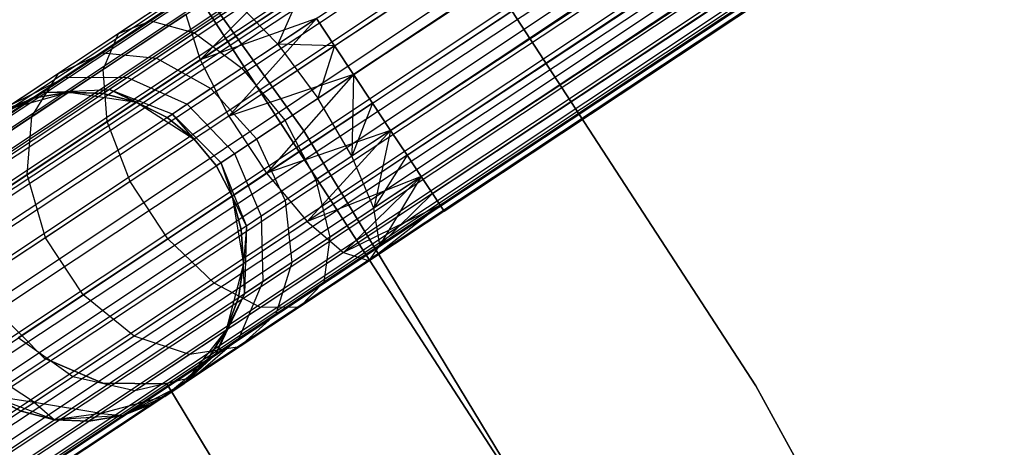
# Model space of a CAD drawing. Extents: x -189 to 189, y -189 to 189.
# Tile 501 of 591: x 50.03 to 56.01, y 32.24 to 34.83. Entities that reach past the tile are written whole.
import ezdxf

# ---------------------------------------------------------------- set-up
doc = ezdxf.new("R2010")
doc.units = 0
doc.header["$LTSCALE"] = 25.4
doc.layers.get('0').update_dxf_attribs({"linetype": 'CONTINUOUS'})

# ---------------------------------------------------------------- blocks, each defined once
blk = doc.blocks.new('CAMELEON-KENAI-C-12244_STL')
at = {"color": 0}
for p, q in [((139.9049, 93.8996, -9.3955), (35.5032, 24.7205, -9.3955)), ((139.9049, 93.8996, -9.3955), (35.5032, 24.7205, -9.6045)), ((139.9049, 93.8996, -9.3955), (35.5032, 24.7205, -9.3955)), ((139.9049, 93.8996, -9.3955), (35.5032, 24.7205, -9.6045)), ((139.9049, 93.8996, -9.3955), (35.5272, 24.6843, -9.809)), ((139.9049, 93.8996, -9.3955), (35.5272, 24.6843, -9.809)), ((139.9289, 93.8634, -9.809), (35.5272, 24.6843, -9.809)), ((139.9289, 93.8634, -9.809), (35.5272, 24.6843, -9.809)), ((139.9289, 93.8634, -9.809), (35.5742, 24.6134, -10)), ((139.9289, 93.8634, -9.809), (35.5742, 24.6134, -10)), ((139.9289, 93.8634, -9.809), (35.6421, 24.5109, -10.1691)), ((139.9289, 93.8634, -9.809), (35.6421, 24.5109, -10.1691)), ((139.9759, 93.7925, -9), (35.5032, 24.7205, -9.3955)), ((139.9759, 93.7925, -9), (35.5032, 24.7205, -9.3955)), ((139.9759, 93.7925, -9), (35.5272, 24.6843, -9.191)), ((139.9759, 93.7925, -9), (35.5272, 24.6843, -9.191)), ((35.5742, 24.6134, -9), (139.9759, 93.7925, -9)), ((35.5742, 24.6134, -9), (139.9759, 93.7925, -9)), ((35.6421, 24.5109, -8.8309), (139.9759, 93.7925, -9)), ((35.6421, 24.5109, -8.8309), (139.9759, 93.7925, -9)), ((140.0438, 93.69, -10.1691), (35.6421, 24.5109, -10.1691)), ((140.0438, 93.69, -10.1691), (35.6421, 24.5109, -10.1691)), ((140.0438, 93.69, -10.1691), (35.7279, 24.3814, -10.309)), ((140.0438, 93.69, -10.1691), (35.7279, 24.3814, -10.309)), ((35.6421, 24.5109, -8.8309), (140.1296, 93.5605, -8.691)), ((35.6421, 24.5109, -8.8309), (140.1296, 93.5605, -8.691)), ((35.7279, 24.3814, -8.691), (140.1296, 93.5605, -8.691)), ((35.7279, 24.3814, -8.691), (140.1296, 93.5605, -8.691)), ((140.2296, 93.4096, -10.4135), (35.7279, 24.3814, -10.309)), ((140.2296, 93.4096, -10.4135), (35.7279, 24.3814, -10.309)), ((140.2296, 93.4096, -10.4135), (35.8279, 24.2305, -10.4135)), ((140.2296, 93.4096, -10.4135), (35.8279, 24.2305, -10.4135)), ((35.9377, 24.0648, -10.4781), (140.2296, 93.4096, -10.4135)), ((35.9377, 24.0648, -10.4781), (140.2296, 93.4096, -10.4135)), ((36.0525, 23.8915, -10.5), (140.2296, 93.4096, -10.4135)), ((36.0525, 23.8915, -10.5), (140.2296, 93.4096, -10.4135)), ((35.7279, 24.3814, -8.691), (140.3394, 93.2439, -8.5219)), ((35.7279, 24.3814, -8.691), (140.3394, 93.2439, -8.5219)), ((35.8279, 24.2305, -8.5864), (140.3394, 93.2439, -8.5219)), ((35.8279, 24.2305, -8.5864), (140.3394, 93.2439, -8.5219)), ((140.3394, 93.2439, -8.5219), (35.9377, 24.0648, -8.5219)), ((140.3394, 93.2439, -8.5219), (35.9377, 24.0648, -8.5219)), ((36.0525, 23.8915, -8.5), (140.4543, 93.0706, -8.5)), ((36.0525, 23.8915, -8.5), (140.4543, 93.0706, -8.5)), ((36.0525, 23.8915, -10.5), (140.4543, 93.0706, -10.5)), ((36.0525, 23.8915, -10.5), (140.4543, 93.0706, -10.5)), ((36.1674, 23.7181, -10.4781), (140.4543, 93.0706, -10.5)), ((36.1674, 23.7181, -10.4781), (140.4543, 93.0706, -10.5)), ((36.2772, 23.5524, -10.4135), (140.4543, 93.0706, -10.5)), ((36.2772, 23.5524, -10.4135), (140.4543, 93.0706, -10.5)), ((36.1674, 23.7181, -8.5219), (140.5691, 92.8972, -8.5219)), ((36.1674, 23.7181, -8.5219), (140.5691, 92.8972, -8.5219)), ((140.6789, 92.7315, -10.4135), (36.2772, 23.5524, -10.4135)), ((140.6789, 92.7315, -10.4135), (36.2772, 23.5524, -10.4135)), ((140.6789, 92.7315, -10.4135), (36.3772, 23.4015, -10.309)), ((140.6789, 92.7315, -10.4135), (36.3772, 23.4015, -10.309)), ((140.6789, 92.7315, -10.4135), (36.463, 23.272, -10.1691)), ((140.6789, 92.7315, -10.4135), (36.463, 23.272, -10.1691)), ((36.1674, 23.7181, -8.5219), (140.7789, 92.5806, -8.691)), ((36.1674, 23.7181, -8.5219), (140.7789, 92.5806, -8.691)), ((36.2772, 23.5524, -8.5864), (140.7789, 92.5806, -8.691)), ((36.2772, 23.5524, -8.5864), (140.7789, 92.5806, -8.691)), ((140.7789, 92.5806, -8.691), (36.3772, 23.4015, -8.691)), ((140.7789, 92.5806, -8.691), (36.3772, 23.4015, -8.691)), ((140.8648, 92.4511, -10.1691), (36.463, 23.272, -10.1691)), ((140.8648, 92.4511, -10.1691), (36.463, 23.272, -10.1691)), ((140.8648, 92.4511, -10.1691), (36.5309, 23.1695, -10)), ((140.8648, 92.4511, -10.1691), (36.5309, 23.1695, -10)), ((140.8648, 92.4511, -10.1691), (36.5779, 23.0987, -9.809)), ((140.8648, 92.4511, -10.1691), (36.5779, 23.0987, -9.809)), ((36.3772, 23.4015, -8.691), (140.9326, 92.3486, -9)), ((36.3772, 23.4015, -8.691), (140.9326, 92.3486, -9)), ((36.463, 23.272, -8.8309), (140.9326, 92.3486, -9)), ((36.463, 23.272, -8.8309), (140.9326, 92.3486, -9)), ((140.9326, 92.3486, -9), (36.5309, 23.1695, -9)), ((140.9326, 92.3486, -9), (36.5309, 23.1695, -9)), ((140.9326, 92.3486, -9), (36.5779, 23.0987, -9.191)), ((140.9326, 92.3486, -9), (36.5779, 23.0987, -9.191)), ((140.9796, 92.2777, -9.809), (36.5779, 23.0987, -9.809)), ((140.9796, 92.2777, -9.809), (36.5779, 23.0987, -9.809)), ((140.9796, 92.2777, -9.809), (36.6019, 23.0624, -9.6045)), ((140.9796, 92.2777, -9.809), (36.6019, 23.0624, -9.3955)), ((140.9796, 92.2777, -9.809), (36.6019, 23.0624, -9.6045)), ((140.9796, 92.2777, -9.809), (36.6019, 23.0624, -9.3955)), ((141.0036, 92.2415, -9.3955), (36.5779, 23.0987, -9.191)), ((141.0036, 92.2415, -9.3955), (36.5779, 23.0987, -9.191)), ((141.0036, 92.2415, -9.3955), (36.6019, 23.0624, -9.3955)), ((141.0036, 92.2415, -9.3955), (36.6019, 23.0624, -9.3955)), ((51.9429, 34.6702, -160.4781), (133.9274, 88.9951, -160.4781)), ((51.9429, 34.6702, -160.4781), (133.9274, 88.9951, -160.4781)), ((51.9429, 34.6702, -158.5219), (134.0423, 88.8218, -158.5)), ((51.9429, 34.6702, -158.5219), (134.0423, 88.8218, -158.5)), ((134.0423, 88.8218, -158.5), (52.0577, 34.4969, -158.5)), ((52.0577, 34.4969, -160.5), (134.0423, 88.8218, -160.5)), ((52.0577, 34.4969, -160.5), (134.0423, 88.8218, -160.5)), ((134.0423, 88.8218, -158.5), (52.0577, 34.4969, -158.5)), ((52.1725, 34.3235, -160.4781), (134.1571, 88.6485, -160.4781)), ((52.1725, 34.3235, -160.4781), (134.1571, 88.6485, -160.4781)), ((52.2824, 34.1578, -160.4135), (134.1571, 88.6485, -160.4781)), ((52.2824, 34.1578, -160.4135), (134.1571, 88.6485, -160.4781)), ((52.0577, 34.4969, -158.5), (134.2669, 88.4827, -158.5865)), ((52.0577, 34.4969, -158.5), (134.2669, 88.4827, -158.5865)), ((52.1725, 34.3235, -158.5219), (134.2669, 88.4827, -158.5865)), ((52.1725, 34.3235, -158.5219), (134.2669, 88.4827, -158.5865)), ((52.2824, 34.1578, -158.5865), (134.2669, 88.4827, -158.5865)), ((52.2824, 34.1578, -158.5865), (134.2669, 88.4827, -158.5865)), ((52.2824, 34.1578, -160.4135), (134.3669, 88.3318, -160.309)), ((52.2824, 34.1578, -160.4135), (134.3669, 88.3318, -160.309)), ((52.3824, 34.0069, -160.309), (134.3669, 88.3318, -160.309)), ((52.3824, 34.0069, -160.309), (134.3669, 88.3318, -160.309)), ((52.4682, 33.8774, -160.1691), (134.3669, 88.3318, -160.309)), ((52.4682, 33.8774, -160.1691), (134.3669, 88.3318, -160.309)), ((52.2824, 34.1578, -158.5865), (134.4527, 88.2023, -158.8309)), ((52.2824, 34.1578, -158.5865), (134.4527, 88.2023, -158.8309)), ((52.3824, 34.0069, -158.691), (134.4527, 88.2023, -158.8309)), ((52.3824, 34.0069, -158.691), (134.4527, 88.2023, -158.8309)), ((52.4682, 33.8774, -158.8309), (134.4527, 88.2023, -158.8309)), ((52.4682, 33.8774, -158.8309), (134.4527, 88.2023, -158.8309)), ((52.4682, 33.8774, -160.1691), (134.5206, 88.0999, -160)), ((52.4682, 33.8774, -160.1691), (134.5206, 88.0999, -160)), ((52.5361, 33.7749, -160), (134.5206, 88.0999, -160)), ((52.5361, 33.7749, -160), (134.5206, 88.0999, -160)), ((52.583, 33.7041, -159.809), (134.5206, 88.0999, -160)), ((52.583, 33.7041, -159.809), (134.5206, 88.0999, -160)), ((52.4682, 33.8774, -158.8309), (134.5676, 88.029, -159.191)), ((52.4682, 33.8774, -158.8309), (134.5676, 88.029, -159.191)), ((52.5361, 33.7749, -159), (134.5676, 88.029, -159.191)), ((52.5361, 33.7749, -159), (134.5676, 88.029, -159.191)), ((52.583, 33.7041, -159.191), (134.5676, 88.029, -159.191)), ((52.583, 33.7041, -159.191), (134.5676, 88.029, -159.191)), ((52.583, 33.7041, -159.191), (134.5916, 87.9928, -159.6045)), ((52.583, 33.7041, -159.191), (134.5916, 87.9928, -159.6045)), ((52.583, 33.7041, -159.809), (134.5916, 87.9928, -159.6045)), ((52.583, 33.7041, -159.809), (134.5916, 87.9928, -159.6045)), ((52.607, 33.6678, -159.3955), (134.5916, 87.9928, -159.6045)), ((52.607, 33.6678, -159.3955), (134.5916, 87.9928, -159.6045)), ((52.607, 33.6678, -159.6045), (134.5916, 87.9928, -159.6045)), ((52.607, 33.6678, -159.6045), (134.5916, 87.9928, -159.6045)), ((49.0236, 37.9702, -160.5), (51.7553, 34.155, -160.5)), ((51.7553, 34.155, -170), (49.0236, 37.9702, -170)), ((51.7553, 34.155, -170), (49.0236, 37.9702, -170)), ((49.0236, 37.9702, -160.5), (51.7553, 34.155, -160.5)), ((54.5, 32.6081, -160.5), (51.9103, 36.5885, -160.5)), ((51.9103, 36.5885, -170), (54.5, 32.6081, -170)), ((54.5, 32.6081, -160.5), (51.9103, 36.5885, -160.5)), ((51.9103, 36.5885, -170), (54.5, 32.6081, -170)), ((50.6883, 35.6319, -167), (53.2098, 31.7455, -167)), ((53.2098, 31.7455, -168), (50.6883, 35.6319, -168)), ((50.6883, 35.6319, -167), (53.2098, 31.7455, -167)), ((53.2098, 31.7455, -168), (50.6883, 35.6319, -168)), ((51.6472, 35.1164, -158.8309), (51.127, 34.5853, -158.7867)), ((51.6472, 35.1164, -158.8309), (51.127, 34.5853, -158.7867)), ((51.0543, 35.025, -159.4672), (50.6312, 34.7447, -159.6774)), ((51.0543, 35.025, -159.4672), (50.6312, 34.7447, -159.6774)), ((51.1675, 35.0479, -159.8666), (50.8276, 34.8226, -160.0356)), ((51.1675, 35.0479, -159.8666), (50.8276, 34.8226, -160.0356)), ((51.733, 34.9868, -158.691), (51.127, 34.5853, -158.7867)), ((51.733, 34.9868, -158.691), (51.127, 34.5853, -158.7867)), ((51.733, 34.9868, -160.309), (51.5986, 34.6806, -160.4506)), ((51.733, 34.9868, -160.309), (51.5986, 34.6806, -160.4506)), ((51.3601, 34.9261, -160.2145), (51.0925, 34.7488, -160.3474)), ((51.3601, 34.9261, -160.2145), (51.0925, 34.7488, -160.3474)), ((51.3601, 34.9261, -160.2145), (51.5986, 34.6806, -160.4506)), ((51.3601, 34.9261, -160.2145), (51.5986, 34.6806, -160.4506)), ((51.04, 34.8614, -159.0852), (50.5373, 34.5283, -159.3349)), ((51.04, 34.8614, -159.0852), (50.5373, 34.5283, -159.3349)), ((51.04, 34.8614, -159.0852), (51.127, 34.5853, -158.7867)), ((51.04, 34.8614, -159.0852), (51.127, 34.5853, -158.7867)), ((50.8276, 34.8226, -160.0356), (50.5356, 34.6292, -160.3043)), ((50.8276, 34.8226, -160.0356), (50.5356, 34.6292, -160.3043)), ((50.6312, 34.7447, -159.6774), (50.8276, 34.8226, -160.0356)), ((50.6312, 34.7447, -159.6774), (50.8276, 34.8226, -160.0356)), ((50.8276, 34.8226, -160.0356), (51.0925, 34.7488, -160.3474)), ((50.8276, 34.8226, -160.0356), (51.0925, 34.7488, -160.3474)), ((51.833, 34.8359, -158.5865), (51.127, 34.5853, -158.7867)), ((51.833, 34.8359, -158.5865), (51.127, 34.5853, -158.7867)), ((51.833, 34.8359, -158.5865), (51.3003, 34.2444, -158.6233)), ((51.833, 34.8359, -158.5865), (51.3003, 34.2444, -158.6233)), ((51.833, 34.8359, -160.4135), (51.5986, 34.6806, -160.4506)), ((51.833, 34.8359, -160.4135), (51.5986, 34.6806, -160.4506)), ((51.9429, 34.6702, -160.4781), (51.833, 34.8359, -160.4135)), ((51.833, 34.8359, -158.5865), (51.9429, 34.6702, -158.5219)), ((51.833, 34.8359, -158.5865), (51.9429, 34.6702, -158.5219)), ((51.9429, 34.6702, -160.4781), (51.833, 34.8359, -160.4135)), ((50.6312, 34.7447, -159.6774), (50.2679, 34.5039, -160.0119)), ((50.6312, 34.7447, -159.6774), (50.2679, 34.5039, -160.0119)), ((50.5373, 34.5283, -159.3349), (50.6312, 34.7447, -159.6774)), ((50.5373, 34.5283, -159.3349), (50.6312, 34.7447, -159.6774)), ((51.0925, 34.7488, -160.3474), (50.8627, 34.5965, -160.5589)), ((51.0925, 34.7488, -160.3474), (50.8627, 34.5965, -160.5589)), ((51.0925, 34.7488, -160.3474), (51.3802, 34.5359, -160.5591)), ((51.0925, 34.7488, -160.3474), (51.3802, 34.5359, -160.5591)), ((51.9429, 34.6702, -158.5219), (51.3003, 34.2444, -158.6233)), ((51.9429, 34.6702, -158.5219), (51.3003, 34.2444, -158.6233)), ((51.5986, 34.6806, -160.4506), (51.3802, 34.5359, -160.5591)), ((51.5986, 34.6806, -160.4506), (51.3802, 34.5359, -160.5591)), ((51.9429, 34.6702, -160.4781), (51.5986, 34.6806, -160.4506)), ((51.5986, 34.6806, -160.4506), (51.842, 34.3539, -160.5341)), ((51.5986, 34.6806, -160.4506), (51.842, 34.3539, -160.5341)), ((51.9429, 34.6702, -160.4781), (51.5986, 34.6806, -160.4506)), ((51.9429, 34.6702, -160.4781), (51.842, 34.3539, -160.5341)), ((51.9429, 34.6702, -160.4781), (51.842, 34.3539, -160.5341)), ((52.0577, 34.4969, -160.5), (51.9429, 34.6702, -160.4781)), ((51.9429, 34.6702, -158.5219), (52.0577, 34.4969, -158.5)), ((51.9429, 34.6702, -158.5219), (52.0577, 34.4969, -158.5)), ((52.0577, 34.4969, -160.5), (51.9429, 34.6702, -160.4781)), ((50.2679, 34.5039, -160.0119), (50.5356, 34.6292, -160.3043)), ((50.2679, 34.5039, -160.0119), (50.5356, 34.6292, -160.3043)), ((50.5356, 34.6292, -160.3043), (50.3116, 34.4808, -160.6545)), ((50.5356, 34.6292, -160.3043), (50.3116, 34.4808, -160.6545)), ((50.5356, 34.6292, -160.3043), (50.8627, 34.5965, -160.5589)), ((50.5356, 34.6292, -160.3043), (50.8627, 34.5965, -160.5589)), ((51.127, 34.5853, -158.7867), (50.5622, 34.211, -159.0673)), ((51.127, 34.5853, -158.7867), (50.5622, 34.211, -159.0673)), ((50.8627, 34.5965, -160.5589), (50.6864, 34.4797, -160.8346)), ((50.8627, 34.5965, -160.5589), (50.6864, 34.4797, -160.8346)), ((50.8627, 34.5965, -160.5589), (51.1926, 34.4116, -160.7318)), ((50.8627, 34.5965, -160.5589), (51.1926, 34.4116, -160.7318)), ((51.127, 34.5853, -158.7867), (51.3003, 34.2444, -158.6233)), ((51.127, 34.5853, -158.7867), (51.3003, 34.2444, -158.6233)), ((50.2679, 34.5039, -160.0119), (49.9891, 34.3192, -160.4477)), ((50.2679, 34.5039, -160.0119), (49.9891, 34.3192, -160.4477)), ((49.9891, 34.3192, -160.4477), (50.3116, 34.4808, -160.6545)), ((49.9891, 34.3192, -160.4477), (50.3116, 34.4808, -160.6545)), ((50.5373, 34.5283, -159.3349), (50.1057, 34.2423, -159.7322)), ((50.5373, 34.5283, -159.3349), (50.1057, 34.2423, -159.7322)), ((50.1057, 34.2423, -159.7322), (50.2679, 34.5039, -160.0119)), ((50.1057, 34.2423, -159.7322), (50.2679, 34.5039, -160.0119)), ((50.3116, 34.4808, -160.6545), (50.1708, 34.3875, -161.0623)), ((50.3116, 34.4808, -160.6545), (50.1708, 34.3875, -161.0623)), ((50.3116, 34.4808, -160.6545), (50.6864, 34.4797, -160.8346)), ((50.3116, 34.4808, -160.6545), (50.6864, 34.4797, -160.8346)), ((50.5622, 34.211, -159.0673), (50.5373, 34.5283, -159.3349)), ((50.5622, 34.211, -159.0673), (50.5373, 34.5283, -159.3349)), ((50.6864, 34.4797, -160.8346), (50.5756, 34.4063, -161.1555)), ((50.6864, 34.4797, -160.8346), (50.5756, 34.4063, -161.1555)), ((50.6864, 34.4797, -160.8346), (51.0487, 34.3162, -160.9568)), ((50.6864, 34.4797, -160.8346), (51.0487, 34.3162, -160.9568)), ((51.3802, 34.5359, -160.5591), (51.1926, 34.4116, -160.7318)), ((51.3802, 34.5359, -160.5591), (51.1926, 34.4116, -160.7318)), ((52.0577, 34.4969, -158.5), (51.3003, 34.2444, -158.6233)), ((52.0577, 34.4969, -158.5), (51.3003, 34.2444, -158.6233)), ((51.3802, 34.5359, -160.5591), (51.6409, 34.2207, -160.634)), ((51.3802, 34.5359, -160.5591), (51.6409, 34.2207, -160.634)), ((52.0577, 34.4969, -158.5), (51.53, 33.8978, -158.6233)), ((52.0577, 34.4969, -158.5), (51.53, 33.8978, -158.6233)), ((51.842, 34.3539, -160.5341), (52.0577, 34.4969, -160.5)), ((51.842, 34.3539, -160.5341), (52.0577, 34.4969, -160.5)), ((52.0577, 34.4969, -160.5), (52.048, 34.0025, -160.4506)), ((52.0577, 34.4969, -160.5), (52.048, 34.0025, -160.4506)), ((52.0577, 34.4969, -158.5), (52.1725, 34.3235, -158.5219)), ((52.1725, 34.3235, -160.4781), (52.0577, 34.4969, -160.5)), ((52.1725, 34.3235, -160.4781), (52.0577, 34.4969, -160.5)), ((52.0577, 34.4969, -158.5), (52.1725, 34.3235, -158.5219)), ((49.8138, 34.203, -160.9553), (50.1708, 34.3875, -161.0623)), ((49.8138, 34.203, -160.9553), (50.1708, 34.3875, -161.0623)), ((49.9283, 34.2789, -167), (50.3289, 34.3902, -167)), ((49.9283, 34.2789, -167), (50.3289, 34.3902, -167)), ((50.3289, 34.3902, -161.5), (50.1228, 34.3556, -161.5)), ((50.1228, 34.3556, -161.5), (50.3289, 34.3902, -167)), ((50.1228, 34.3556, -161.5), (50.3289, 34.3902, -167)), ((50.3289, 34.3902, -161.5), (50.1228, 34.3556, -161.5)), ((50.1228, 34.3556, -161.5), (50.1708, 34.3875, -161.0623)), ((50.1228, 34.3556, -161.5), (50.1708, 34.3875, -161.0623)), ((50.1708, 34.3875, -161.0623), (50.5756, 34.4063, -161.1555)), ((50.1708, 34.3875, -161.0623), (50.5756, 34.4063, -161.1555)), ((50.3289, 34.3902, -161.5), (50.1708, 34.3875, -161.0623)), ((50.3289, 34.3902, -161.5), (50.1708, 34.3875, -161.0623)), ((50.5378, 34.3812, -161.5), (50.1708, 34.3875, -161.0623)), ((50.5378, 34.3812, -161.5), (50.1708, 34.3875, -161.0623)), ((50.3289, 34.3902, -167), (50.7402, 34.329, -167)), ((50.5378, 34.3812, -161.5), (50.3289, 34.3902, -161.5)), ((50.3289, 34.3902, -167), (50.5378, 34.3812, -161.5)), ((50.3289, 34.3902, -167), (50.7402, 34.329, -167)), ((50.3289, 34.3902, -161.5), (50.3289, 34.3902, -167)), ((50.3289, 34.3902, -161.5), (50.3289, 34.3902, -167)), ((50.5378, 34.3812, -161.5), (50.3289, 34.3902, -161.5)), ((50.3289, 34.3902, -167), (50.5378, 34.3812, -161.5)), ((50.5756, 34.4063, -161.1555), (50.5378, 34.3812, -161.5)), ((50.5756, 34.4063, -161.1555), (50.5378, 34.3812, -161.5)), ((50.7402, 34.329, -161.5), (50.5378, 34.3812, -161.5)), ((50.5378, 34.3812, -161.5), (50.7402, 34.329, -167)), ((50.5378, 34.3812, -161.5), (50.7402, 34.329, -167)), ((50.7402, 34.329, -161.5), (50.5378, 34.3812, -161.5)), ((50.9582, 34.2562, -161.2188), (50.5756, 34.4063, -161.1555)), ((50.9274, 34.2358, -161.5), (50.5756, 34.4063, -161.1555)), ((50.9582, 34.2562, -161.2188), (50.5756, 34.4063, -161.1555)), ((50.9274, 34.2358, -161.5), (50.5756, 34.4063, -161.1555)), ((50.7402, 34.329, -161.5), (50.5756, 34.4063, -161.1555)), ((50.7402, 34.329, -161.5), (50.5756, 34.4063, -161.1555)), ((51.1926, 34.4116, -160.7318), (51.0487, 34.3162, -160.9568)), ((51.1926, 34.4116, -160.7318), (51.0487, 34.3162, -160.9568)), ((51.1926, 34.4116, -160.7318), (51.4683, 34.1063, -160.7929)), ((51.1926, 34.4116, -160.7318), (51.4683, 34.1063, -160.7929)), ((50.1228, 34.3556, -161.5), (49.8138, 34.203, -160.9553)), ((50.1228, 34.3556, -161.5), (49.8138, 34.203, -160.9553)), ((50.1228, 34.3556, -161.5), (49.9283, 34.2789, -161.5)), ((49.9283, 34.2789, -167), (50.1228, 34.3556, -161.5)), ((50.1228, 34.3556, -161.5), (49.9283, 34.2789, -161.5)), ((49.9283, 34.2789, -167), (50.1228, 34.3556, -161.5)), ((50.7402, 34.329, -167), (51.091, 34.1057, -167)), ((50.9274, 34.2358, -161.5), (50.7402, 34.329, -161.5)), ((50.7402, 34.329, -167), (50.9274, 34.2358, -161.5)), ((50.7402, 34.329, -167), (51.091, 34.1057, -167)), ((50.7402, 34.329, -161.5), (50.7402, 34.329, -167)), ((50.7402, 34.329, -161.5), (50.7402, 34.329, -167)), ((50.9274, 34.2358, -161.5), (50.7402, 34.329, -161.5)), ((50.7402, 34.329, -167), (50.9274, 34.2358, -161.5)), ((51.0487, 34.3162, -160.9568), (50.9582, 34.2562, -161.2188)), ((51.0487, 34.3162, -160.9568), (50.9582, 34.2562, -161.2188)), ((51.0487, 34.3162, -160.9568), (51.3358, 34.0185, -161)), ((51.0487, 34.3162, -160.9568), (51.3358, 34.0185, -161)), ((52.1725, 34.3235, -158.5219), (51.53, 33.8978, -158.6233)), ((52.1725, 34.3235, -158.5219), (51.53, 33.8978, -158.6233)), ((51.6409, 34.2207, -160.634), (51.842, 34.3539, -160.5341)), ((51.6409, 34.2207, -160.634), (51.842, 34.3539, -160.5341)), ((52.048, 34.0025, -160.4506), (51.842, 34.3539, -160.5341)), ((52.048, 34.0025, -160.4506), (51.842, 34.3539, -160.5341)), ((52.1725, 34.3235, -160.4781), (52.048, 34.0025, -160.4506)), ((52.1725, 34.3235, -160.4781), (52.048, 34.0025, -160.4506)), ((52.1725, 34.3235, -158.5219), (52.2824, 34.1578, -158.5865)), ((52.2824, 34.1578, -160.4135), (52.1725, 34.3235, -160.4781)), ((52.2824, 34.1578, -160.4135), (52.1725, 34.3235, -160.4781)), ((52.1725, 34.3235, -158.5219), (52.2824, 34.1578, -158.5865)), ((50.1057, 34.2423, -159.7322), (49.7745, 34.0229, -160.25)), ((50.1057, 34.2423, -159.7322), (49.7745, 34.0229, -160.25)), ((50.0773, 33.8897, -159.5137), (50.1057, 34.2423, -159.7322)), ((50.0773, 33.8897, -159.5137), (50.1057, 34.2423, -159.7322)), ((51.3003, 34.2444, -158.6233), (50.7016, 33.8477, -158.9209)), ((51.3003, 34.2444, -158.6233), (50.7016, 33.8477, -158.9209)), ((50.9274, 34.2358, -161.5), (50.9582, 34.2562, -161.2188)), ((50.9274, 34.2358, -161.5), (50.9582, 34.2562, -161.2188)), ((51.091, 34.1057, -161.5), (50.9582, 34.2562, -161.2188)), ((50.9582, 34.2562, -161.2188), (51.2241, 33.9445, -161.5)), ((51.091, 34.1057, -161.5), (50.9582, 34.2562, -161.2188)), ((50.9582, 34.2562, -161.2188), (51.2241, 33.9445, -161.5)), ((50.9582, 34.2562, -161.2188), (51.2525, 33.9633, -161.2412)), ((50.9582, 34.2562, -161.2188), (51.2525, 33.9633, -161.2412)), ((51.3003, 34.2444, -158.6233), (51.53, 33.8978, -158.6233)), ((51.3003, 34.2444, -158.6233), (51.53, 33.8978, -158.6233)), ((50.5622, 34.211, -159.0673), (50.0773, 33.8897, -159.5137)), ((50.5622, 34.211, -159.0673), (50.0773, 33.8897, -159.5137)), ((50.7016, 33.8477, -158.9209), (50.5622, 34.211, -159.0673)), ((50.7016, 33.8477, -158.9209), (50.5622, 34.211, -159.0673)), ((51.091, 34.1057, -161.5), (50.9274, 34.2358, -161.5)), ((50.9274, 34.2358, -161.5), (51.091, 34.1057, -167)), ((50.9274, 34.2358, -161.5), (51.091, 34.1057, -167)), ((51.091, 34.1057, -161.5), (50.9274, 34.2358, -161.5)), ((51.4683, 34.1063, -160.7929), (51.6409, 34.2207, -160.634)), ((51.4683, 34.1063, -160.7929), (51.6409, 34.2207, -160.634)), ((51.6409, 34.2207, -160.634), (51.8295, 33.8577, -160.5591)), ((51.6409, 34.2207, -160.634), (51.8295, 33.8577, -160.5591)), ((52.2824, 34.1578, -158.5865), (51.53, 33.8978, -158.6233)), ((52.2824, 34.1578, -158.5865), (51.53, 33.8978, -158.6233)), ((51.7553, 34.155, -160.5), (54.1907, 30.1442, -160.5)), ((54.1907, 30.1442, -170), (51.7553, 34.155, -170)), ((51.7553, 34.155, -170), (51.7553, 34.155, -160.5)), ((51.7553, 34.155, -170), (51.7553, 34.155, -160.5)), ((54.1907, 30.1442, -170), (51.7553, 34.155, -170)), ((51.7553, 34.155, -160.5), (54.1907, 30.1442, -160.5)), ((52.2824, 34.1578, -158.5865), (51.7763, 33.6053, -158.7867)), ((52.2824, 34.1578, -158.5865), (51.7763, 33.6053, -158.7867)), ((52.2824, 34.1578, -160.4135), (52.048, 34.0025, -160.4506)), ((52.2824, 34.1578, -160.4135), (52.048, 34.0025, -160.4506)), ((52.2824, 34.1578, -160.4135), (52.1811, 33.6871, -160.2145)), ((52.2824, 34.1578, -160.4135), (52.1811, 33.6871, -160.2145)), ((52.2824, 34.1578, -158.5865), (52.3824, 34.0069, -158.691)), ((52.3824, 34.0069, -160.309), (52.2824, 34.1578, -160.4135)), ((52.3824, 34.0069, -160.309), (52.2824, 34.1578, -160.4135)), ((52.2824, 34.1578, -158.5865), (52.3824, 34.0069, -158.691)), ((51.091, 34.1057, -167), (51.2241, 33.9445, -167)), ((51.2241, 33.9445, -161.5), (51.091, 34.1057, -161.5)), ((51.091, 34.1057, -161.5), (51.091, 34.1057, -167)), ((51.091, 34.1057, -161.5), (51.091, 34.1057, -167)), ((51.2241, 33.9445, -161.5), (51.091, 34.1057, -161.5)), ((51.091, 34.1057, -167), (51.2241, 33.9445, -167)), ((51.3358, 34.0185, -161), (51.4683, 34.1063, -160.7929)), ((51.3358, 34.0185, -161), (51.4683, 34.1063, -160.7929)), ((51.4683, 34.1063, -160.7929), (51.642, 33.7335, -160.7318)), ((51.4683, 34.1063, -160.7929), (51.642, 33.7335, -160.7318)), ((51.2525, 33.9633, -161.2412), (51.3358, 34.0185, -161)), ((51.2525, 33.9633, -161.2412), (51.3358, 34.0185, -161)), ((51.3358, 34.0185, -161), (51.498, 33.6381, -160.9568)), ((51.3358, 34.0185, -161), (51.498, 33.6381, -160.9568)), ((52.3824, 34.0069, -158.691), (51.7763, 33.6053, -158.7867)), ((52.3824, 34.0069, -158.691), (51.7763, 33.6053, -158.7867)), ((52.048, 34.0025, -160.4506), (51.8295, 33.8577, -160.5591)), ((52.048, 34.0025, -160.4506), (51.8295, 33.8577, -160.5591)), ((52.1811, 33.6871, -160.2145), (52.048, 34.0025, -160.4506)), ((52.1811, 33.6871, -160.2145), (52.048, 34.0025, -160.4506)), ((52.3824, 34.0069, -160.309), (52.1811, 33.6871, -160.2145)), ((52.3824, 34.0069, -160.309), (52.1811, 33.6871, -160.2145)), ((52.3824, 34.0069, -158.691), (52.4682, 33.8774, -158.8309)), ((52.4682, 33.8774, -160.1691), (52.3824, 34.0069, -160.309)), ((52.4682, 33.8774, -160.1691), (52.3824, 34.0069, -160.309)), ((52.3824, 34.0069, -158.691), (52.4682, 33.8774, -158.8309)), ((51.2241, 33.9445, -161.5), (51.2525, 33.9633, -161.2412)), ((51.2241, 33.9445, -161.5), (51.2525, 33.9633, -161.2412)), ((51.2241, 33.9445, -167), (51.3207, 33.7591, -167)), ((51.3207, 33.7591, -161.5), (51.2241, 33.9445, -161.5)), ((51.2241, 33.9445, -161.5), (51.2241, 33.9445, -167)), ((51.2241, 33.9445, -161.5), (51.2241, 33.9445, -167)), ((51.3207, 33.7591, -161.5), (51.2241, 33.9445, -161.5)), ((51.2241, 33.9445, -167), (51.3207, 33.7591, -167)), ((51.2525, 33.9633, -161.2412), (51.3207, 33.7591, -161.5)), ((51.2525, 33.9633, -161.2412), (51.3207, 33.7591, -161.5)), ((51.2525, 33.9633, -161.2412), (51.4076, 33.5781, -161.2188)), ((51.2525, 33.9633, -161.2412), (51.4076, 33.5781, -161.2188)), ((50.0773, 33.8897, -159.5137), (49.7051, 33.6431, -160.0955)), ((50.0773, 33.8897, -159.5137), (49.7051, 33.6431, -160.0955)), ((50.1874, 33.507, -159.3941), (50.0773, 33.8897, -159.5137)), ((50.1874, 33.507, -159.3941), (50.0773, 33.8897, -159.5137)), ((51.53, 33.8978, -158.6233), (50.9313, 33.501, -158.9209)), ((51.53, 33.8978, -158.6233), (50.9313, 33.501, -158.9209)), ((51.53, 33.8978, -158.6233), (51.7763, 33.6053, -158.7867)), ((51.53, 33.8978, -158.6233), (51.7763, 33.6053, -158.7867)), ((50.7016, 33.8477, -158.9209), (50.1874, 33.507, -159.3941)), ((50.7016, 33.8477, -158.9209), (50.1874, 33.507, -159.3941)), ((50.9313, 33.501, -158.9209), (50.7016, 33.8477, -158.9209)), ((50.9313, 33.501, -158.9209), (50.7016, 33.8477, -158.9209)), ((51.8295, 33.8577, -160.5591), (51.642, 33.7335, -160.7318)), ((51.8295, 33.8577, -160.5591), (51.642, 33.7335, -160.7318)), ((52.4682, 33.8774, -158.8309), (51.7763, 33.6053, -158.7867)), ((52.4682, 33.8774, -158.8309), (51.7763, 33.6053, -158.7867)), ((51.8295, 33.8577, -160.5591), (51.9135, 33.5098, -160.3474)), ((51.8295, 33.8577, -160.5591), (51.9135, 33.5098, -160.3474)), ((52.4682, 33.8774, -158.8309), (51.9967, 33.4175, -159.0852)), ((52.4682, 33.8774, -158.8309), (51.9967, 33.4175, -159.0852)), ((52.4682, 33.8774, -160.1691), (52.1811, 33.6871, -160.2145)), ((52.4682, 33.8774, -160.1691), (52.1811, 33.6871, -160.2145)), ((52.4682, 33.8774, -160.1691), (52.2182, 33.4623, -159.8666)), ((52.4682, 33.8774, -160.1691), (52.2182, 33.4623, -159.8666)), ((52.4682, 33.8774, -158.8309), (52.5361, 33.7749, -159)), ((52.5361, 33.7749, -160), (52.4682, 33.8774, -160.1691)), ((52.5361, 33.7749, -160), (52.4682, 33.8774, -160.1691)), ((52.4682, 33.8774, -158.8309), (52.5361, 33.7749, -159)), ((52.5361, 33.7749, -159), (51.9967, 33.4175, -159.0852)), ((52.5361, 33.7749, -159), (51.9967, 33.4175, -159.0852)), ((52.5361, 33.7749, -160), (52.2182, 33.4623, -159.8666)), ((52.5361, 33.7749, -160), (52.2182, 33.4623, -159.8666)), ((52.5361, 33.7749, -159), (52.583, 33.7041, -159.191)), ((52.583, 33.7041, -159.809), (52.5361, 33.7749, -160)), ((52.583, 33.7041, -159.809), (52.5361, 33.7749, -160)), ((52.5361, 33.7749, -159), (52.583, 33.7041, -159.191)), ((51.3207, 33.7591, -167), (51.3896, 33.349, -167)), ((51.4076, 33.5781, -161.2188), (51.3207, 33.7591, -161.5)), ((51.4076, 33.5781, -161.2188), (51.3207, 33.7591, -161.5)), ((51.3767, 33.5577, -161.5), (51.3207, 33.7591, -161.5)), ((51.3207, 33.7591, -167), (51.3767, 33.5577, -161.5)), ((51.3207, 33.7591, -167), (51.3896, 33.349, -167)), ((51.3207, 33.7591, -161.5), (51.3207, 33.7591, -167)), ((51.3207, 33.7591, -161.5), (51.3207, 33.7591, -167)), ((51.3767, 33.5577, -161.5), (51.3207, 33.7591, -161.5)), ((51.3207, 33.7591, -167), (51.3767, 33.5577, -161.5)), ((51.642, 33.7335, -160.7318), (51.498, 33.6381, -160.9568)), ((51.642, 33.7335, -160.7318), (51.498, 33.6381, -160.9568)), ((51.642, 33.7335, -160.7318), (51.6837, 33.3576, -160.5589)), ((51.642, 33.7335, -160.7318), (51.6837, 33.3576, -160.5589)), ((52.583, 33.7041, -159.191), (51.9967, 33.4175, -159.0852)), ((52.583, 33.7041, -159.191), (51.9967, 33.4175, -159.0852)), ((52.583, 33.7041, -159.809), (52.153, 33.367, -159.4672)), ((52.583, 33.7041, -159.809), (52.153, 33.367, -159.4672)), ((52.583, 33.7041, -159.191), (52.153, 33.367, -159.4672)), ((52.583, 33.7041, -159.191), (52.153, 33.367, -159.4672)), ((52.583, 33.7041, -159.809), (52.2182, 33.4623, -159.8666)), ((52.583, 33.7041, -159.809), (52.2182, 33.4623, -159.8666)), ((52.583, 33.7041, -159.191), (52.607, 33.6678, -159.3955)), ((52.607, 33.6678, -159.6045), (52.583, 33.7041, -159.809)), ((52.607, 33.6678, -159.6045), (52.583, 33.7041, -159.809)), ((52.583, 33.7041, -159.191), (52.607, 33.6678, -159.3955)), ((52.1811, 33.6871, -160.2145), (51.9135, 33.5098, -160.3474)), ((52.1811, 33.6871, -160.2145), (51.9135, 33.5098, -160.3474)), ((52.607, 33.6678, -159.3955), (52.153, 33.367, -159.4672)), ((52.607, 33.6678, -159.6045), (52.153, 33.367, -159.4672)), ((52.607, 33.6678, -159.6045), (52.153, 33.367, -159.4672)), ((52.607, 33.6678, -159.3955), (52.153, 33.367, -159.4672)), ((52.2182, 33.4623, -159.8666), (52.1811, 33.6871, -160.2145)), ((52.2182, 33.4623, -159.8666), (52.1811, 33.6871, -160.2145)), ((51.7763, 33.6053, -158.7867), (51.2116, 33.2311, -159.0673)), ((51.7763, 33.6053, -158.7867), (51.2116, 33.2311, -159.0673)), ((51.498, 33.6381, -160.9568), (51.4076, 33.5781, -161.2188)), ((51.498, 33.6381, -160.9568), (51.4076, 33.5781, -161.2188)), ((51.498, 33.6381, -160.9568), (51.5074, 33.2407, -160.8346)), ((51.498, 33.6381, -160.9568), (51.5074, 33.2407, -160.8346)), ((51.7763, 33.6053, -158.7867), (51.9967, 33.4175, -159.0852)), ((51.7763, 33.6053, -158.7867), (51.9967, 33.4175, -159.0852)), ((51.4076, 33.5781, -161.2188), (51.3767, 33.5577, -161.5)), ((51.4076, 33.5781, -161.2188), (51.3767, 33.5577, -161.5)), ((51.3896, 33.349, -161.5), (51.3767, 33.5577, -161.5)), ((51.3767, 33.5577, -161.5), (51.3896, 33.349, -167)), ((51.3767, 33.5577, -161.5), (51.3896, 33.349, -167)), ((51.3896, 33.349, -161.5), (51.3767, 33.5577, -161.5)), ((51.4076, 33.5781, -161.2188), (51.3896, 33.349, -161.5)), ((51.4076, 33.5781, -161.2188), (51.3896, 33.349, -161.5)), ((51.4076, 33.5781, -161.2188), (51.3966, 33.1673, -161.1555)), ((51.4076, 33.5781, -161.2188), (51.3966, 33.1673, -161.1555)), ((50.1874, 33.507, -159.3941), (49.7929, 33.2455, -160.0109)), ((50.1874, 33.507, -159.3941), (49.7929, 33.2455, -160.0109)), ((50.4171, 33.1603, -159.3941), (50.1874, 33.507, -159.3941)), ((50.4171, 33.1603, -159.3941), (50.1874, 33.507, -159.3941)), ((50.9313, 33.501, -158.9209), (50.4171, 33.1603, -159.3941)), ((50.9313, 33.501, -158.9209), (50.4171, 33.1603, -159.3941)), ((51.2116, 33.2311, -159.0673), (50.9313, 33.501, -158.9209)), ((51.2116, 33.2311, -159.0673), (50.9313, 33.501, -158.9209)), ((51.9135, 33.5098, -160.3474), (51.6837, 33.3576, -160.5589)), ((51.9135, 33.5098, -160.3474), (51.6837, 33.3576, -160.5589)), ((51.9135, 33.5098, -160.3474), (51.8782, 33.237, -160.0356)), ((51.9135, 33.5098, -160.3474), (51.8782, 33.237, -160.0356)), ((51.9967, 33.4175, -159.0852), (51.4941, 33.0845, -159.3349)), ((51.9967, 33.4175, -159.0852), (51.4941, 33.0845, -159.3349)), ((52.2182, 33.4623, -159.8666), (51.8782, 33.237, -160.0356)), ((52.2182, 33.4623, -159.8666), (51.8782, 33.237, -160.0356)), ((51.9967, 33.4175, -159.0852), (52.153, 33.367, -159.4672)), ((51.9967, 33.4175, -159.0852), (52.153, 33.367, -159.4672)), ((52.153, 33.367, -159.4672), (52.2182, 33.4623, -159.8666)), ((52.153, 33.367, -159.4672), (52.2182, 33.4623, -159.8666)), ((51.3896, 33.349, -167), (51.2857, 32.9464, -167)), ((51.3896, 33.349, -167), (51.2857, 32.9464, -167)), ((51.3588, 33.1423, -161.5), (51.3896, 33.349, -161.5)), ((51.3896, 33.349, -167), (51.3588, 33.1423, -161.5)), ((51.3588, 33.1423, -161.5), (51.3896, 33.349, -161.5)), ((51.3896, 33.349, -167), (51.3588, 33.1423, -161.5)), ((51.3966, 33.1673, -161.1555), (51.3896, 33.349, -161.5)), ((51.3966, 33.1673, -161.1555), (51.3896, 33.349, -161.5)), ((51.3896, 33.349, -161.5), (51.3896, 33.349, -167)), ((51.3896, 33.349, -161.5), (51.3896, 33.349, -167)), ((51.6837, 33.3576, -160.5589), (51.5074, 33.2407, -160.8346)), ((51.6837, 33.3576, -160.5589), (51.5074, 33.2407, -160.8346)), ((51.6837, 33.3576, -160.5589), (51.5863, 33.0436, -160.3043)), ((51.6837, 33.3576, -160.5589), (51.5863, 33.0436, -160.3043)), ((52.153, 33.367, -159.4672), (51.7299, 33.0866, -159.6774)), ((52.153, 33.367, -159.4672), (51.7299, 33.0866, -159.6774)), ((51.2116, 33.2311, -159.0673), (50.7266, 32.9097, -159.5137)), ((51.2116, 33.2311, -159.0673), (50.7266, 32.9097, -159.5137)), ((51.4941, 33.0845, -159.3349), (51.2116, 33.2311, -159.0673)), ((51.4941, 33.0845, -159.3349), (51.2116, 33.2311, -159.0673)), ((51.5074, 33.2407, -160.8346), (51.3623, 32.8952, -160.6545)), ((51.5074, 33.2407, -160.8346), (51.3623, 32.8952, -160.6545)), ((51.5074, 33.2407, -160.8346), (51.3966, 33.1673, -161.1555)), ((51.5074, 33.2407, -160.8346), (51.3966, 33.1673, -161.1555)), ((51.8782, 33.237, -160.0356), (51.5863, 33.0436, -160.3043)), ((51.8782, 33.237, -160.0356), (51.5863, 33.0436, -160.3043)), ((51.8782, 33.237, -160.0356), (51.7299, 33.0866, -159.6774)), ((51.8782, 33.237, -160.0356), (51.7299, 33.0866, -159.6774)), ((51.3966, 33.1673, -161.1555), (51.2215, 32.8018, -161.0623)), ((51.3966, 33.1673, -161.1555), (51.2215, 32.8018, -161.0623)), ((51.3966, 33.1673, -161.1555), (51.2857, 32.9464, -161.5)), ((51.3966, 33.1673, -161.1555), (51.2857, 32.9464, -161.5)), ((51.3966, 33.1673, -161.1555), (51.3588, 33.1423, -161.5)), ((51.3966, 33.1673, -161.1555), (51.3588, 33.1423, -161.5)), ((50.4171, 33.1603, -159.3941), (50.0226, 32.8989, -160.0109)), ((50.4171, 33.1603, -159.3941), (50.0226, 32.8989, -160.0109)), ((50.7266, 32.9097, -159.5137), (50.4171, 33.1603, -159.3941)), ((50.7266, 32.9097, -159.5137), (50.4171, 33.1603, -159.3941)), ((51.2857, 32.9464, -161.5), (51.3588, 33.1423, -161.5)), ((51.3588, 33.1423, -161.5), (51.2857, 32.9464, -167)), ((51.3588, 33.1423, -161.5), (51.2857, 32.9464, -167)), ((51.2857, 32.9464, -161.5), (51.3588, 33.1423, -161.5)), ((49.9081, 33.0518, -165), (50.1803, 32.7766, -165)), ((50.1803, 32.7766, -167), (49.9081, 33.0518, -167)), ((50.1803, 32.7766, -167), (49.9081, 33.0518, -167)), ((49.9081, 33.0518, -165), (50.1803, 32.7766, -165)), ((51.4941, 33.0845, -159.3349), (51.0625, 32.7985, -159.7322)), ((51.4941, 33.0845, -159.3349), (51.0625, 32.7985, -159.7322)), ((51.7299, 33.0866, -159.6774), (51.3665, 32.8458, -160.0119)), ((51.7299, 33.0866, -159.6774), (51.3665, 32.8458, -160.0119)), ((51.7299, 33.0866, -159.6774), (51.4941, 33.0845, -159.3349)), ((51.7299, 33.0866, -159.6774), (51.4941, 33.0845, -159.3349)), ((51.5863, 33.0436, -160.3043), (51.3623, 32.8952, -160.6545)), ((51.5863, 33.0436, -160.3043), (51.3623, 32.8952, -160.6545)), ((51.5863, 33.0436, -160.3043), (51.3665, 32.8458, -160.0119)), ((51.5863, 33.0436, -160.3043), (51.3665, 32.8458, -160.0119)), ((51.2857, 32.9464, -167), (51.027, 32.6208, -167)), ((51.2857, 32.9464, -167), (51.027, 32.6208, -167)), ((51.1734, 32.77, -161.5), (51.2857, 32.9464, -161.5)), ((51.2857, 32.9464, -167), (51.1734, 32.77, -161.5)), ((51.1734, 32.77, -161.5), (51.2857, 32.9464, -161.5)), ((51.2857, 32.9464, -167), (51.1734, 32.77, -161.5)), ((51.2215, 32.8018, -161.0623), (51.2857, 32.9464, -161.5)), ((51.2215, 32.8018, -161.0623), (51.2857, 32.9464, -161.5)), ((51.2857, 32.9464, -161.5), (51.2857, 32.9464, -167)), ((51.2857, 32.9464, -161.5), (51.2857, 32.9464, -167)), ((50.3545, 32.6632, -160.0955), (50.0226, 32.8989, -160.0109)), ((50.3545, 32.6632, -160.0955), (50.0226, 32.8989, -160.0109)), ((50.7266, 32.9097, -159.5137), (50.3545, 32.6632, -160.0955)), ((50.7266, 32.9097, -159.5137), (50.3545, 32.6632, -160.0955)), ((51.0625, 32.7985, -159.7322), (50.7266, 32.9097, -159.5137)), ((51.0625, 32.7985, -159.7322), (50.7266, 32.9097, -159.5137)), ((51.3623, 32.8952, -160.6545), (51.0877, 32.6611, -160.4477)), ((51.3623, 32.8952, -160.6545), (51.0877, 32.6611, -160.4477)), ((51.3623, 32.8952, -160.6545), (51.2215, 32.8018, -161.0623)), ((51.3623, 32.8952, -160.6545), (51.2215, 32.8018, -161.0623)), ((51.3665, 32.8458, -160.0119), (51.0625, 32.7985, -159.7322)), ((51.3665, 32.8458, -160.0119), (51.0625, 32.7985, -159.7322)), ((51.3665, 32.8458, -160.0119), (51.0877, 32.6611, -160.4477)), ((51.3665, 32.8458, -160.0119), (51.0877, 32.6611, -160.4477)), ((50.1803, 32.7766, -165), (50.1803, 32.7766, -167)), ((50.1803, 32.7766, -165), (50.1803, 32.7766, -167)), ((50.1803, 32.7766, -165), (50.5366, 32.6254, -165)), ((50.5366, 32.6254, -167), (50.1803, 32.7766, -167)), ((50.5366, 32.6254, -167), (50.1803, 32.7766, -167)), ((50.1803, 32.7766, -165), (50.5366, 32.6254, -165)), ((51.0625, 32.7985, -159.7322), (50.7313, 32.579, -160.25)), ((51.0625, 32.7985, -159.7322), (50.7313, 32.579, -160.25)), ((51.2215, 32.8018, -161.0623), (50.9125, 32.545, -160.9553)), ((51.2215, 32.8018, -161.0623), (50.9125, 32.545, -160.9553)), ((51.2215, 32.8018, -161.0623), (51.027, 32.6208, -161.5)), ((51.2215, 32.8018, -161.0623), (51.027, 32.6208, -161.5)), ((51.027, 32.6208, -161.5), (51.1734, 32.77, -161.5)), ((51.1734, 32.77, -161.5), (51.027, 32.6208, -167)), ((51.1734, 32.77, -161.5), (51.027, 32.6208, -167)), ((51.027, 32.6208, -161.5), (51.1734, 32.77, -161.5)), ((51.2215, 32.8018, -161.0623), (51.1734, 32.77, -161.5)), ((51.2215, 32.8018, -161.0623), (51.1734, 32.77, -161.5)), ((50.1206, 32.5082, -160.773), (49.7745, 32.7346, -160.7292)), ((50.1206, 32.5082, -160.773), (49.7745, 32.7346, -160.7292)), ((50.3545, 32.6632, -160.0955), (50.1206, 32.5082, -160.773)), ((50.3545, 32.6632, -160.0955), (50.1206, 32.5082, -160.773)), ((50.7313, 32.579, -160.25), (50.3545, 32.6632, -160.0955)), ((50.7313, 32.579, -160.25), (50.3545, 32.6632, -160.0955)), ((51.0877, 32.6611, -160.4477), (50.7313, 32.579, -160.25)), ((51.0877, 32.6611, -160.4477), (50.7313, 32.579, -160.25)), ((51.0877, 32.6611, -160.4477), (50.9125, 32.545, -160.9553)), ((51.0877, 32.6611, -160.4477), (50.9125, 32.545, -160.9553)), ((50.7313, 32.579, -160.25), (50.5231, 32.4411, -160.853)), ((50.7313, 32.579, -160.25), (50.5231, 32.4411, -160.853)), ((50.5366, 32.6254, -165), (50.5366, 32.6254, -167)), ((50.5366, 32.6254, -165), (50.5366, 32.6254, -167)), ((50.5366, 32.6254, -165), (50.9237, 32.6209, -165)), ((50.9237, 32.6209, -167), (50.5366, 32.6254, -167)), ((50.9237, 32.6209, -167), (50.5366, 32.6254, -167)), ((50.5366, 32.6254, -165), (50.9237, 32.6209, -165)), ((51.027, 32.6208, -167), (50.6582, 32.4286, -167)), ((51.027, 32.6208, -167), (50.6582, 32.4286, -167)), ((51.027, 32.6208, -167), (50.8527, 32.5054, -161.5)), ((51.027, 32.6208, -167), (50.8527, 32.5054, -161.5)), ((50.9125, 32.545, -160.9553), (51.027, 32.6208, -161.5)), ((50.9125, 32.545, -160.9553), (51.027, 32.6208, -161.5)), ((50.9237, 32.6209, -165), (50.9237, 32.6209, -167)), ((50.9237, 32.6209, -165), (52.3818, 30.2252, -165)), ((52.3818, 30.2252, -167), (50.9237, 32.6209, -167)), ((50.9237, 32.6209, -165), (50.9237, 32.6209, -167)), ((52.3818, 30.2252, -167), (50.9237, 32.6209, -167)), ((50.9237, 32.6209, -165), (52.3818, 30.2252, -165)), ((51.027, 32.6208, -161.5), (51.027, 32.6208, -167)), ((51.027, 32.6208, -161.5), (51.027, 32.6208, -167)), ((56.7849, 28.4453, -160.5), (54.5, 32.6081, -160.5)), ((54.5, 32.6081, -170), (56.7849, 28.4453, -170)), ((54.5, 32.6081, -160.5), (54.5, 32.6081, -170)), ((56.7849, 28.4453, -160.5), (54.5, 32.6081, -160.5)), ((54.5, 32.6081, -170), (56.7849, 28.4453, -170)), ((54.5, 32.6081, -160.5), (54.5, 32.6081, -170)), ((50.2432, 32.403, -167), (49.8536, 32.5485, -167)), ((50.1206, 32.5082, -160.773), (49.8536, 32.5485, -161.5)), ((49.8536, 32.5485, -161.5), (50.0408, 32.4553, -161.5)), ((50.1206, 32.5082, -160.773), (49.8536, 32.5485, -161.5)), ((50.0408, 32.4553, -161.5), (49.8536, 32.5485, -167)), ((50.2432, 32.403, -167), (49.8536, 32.5485, -167)), ((50.0408, 32.4553, -161.5), (49.8536, 32.5485, -167)), ((49.8536, 32.5485, -161.5), (50.0408, 32.4553, -161.5)), ((50.1206, 32.5082, -160.773), (50.0408, 32.4553, -161.5)), ((50.1206, 32.5082, -160.773), (50.0408, 32.4553, -161.5)), ((50.5231, 32.4411, -160.853), (50.1206, 32.5082, -160.773)), ((50.1206, 32.5082, -160.773), (50.2432, 32.403, -161.5)), ((50.1206, 32.5082, -160.773), (50.2432, 32.403, -161.5)), ((50.5231, 32.4411, -160.853), (50.1206, 32.5082, -160.773)), ((50.9125, 32.545, -160.9553), (50.5231, 32.4411, -160.853)), ((50.9125, 32.545, -160.9553), (50.5231, 32.4411, -160.853)), ((50.9125, 32.545, -160.9553), (50.6582, 32.4286, -161.5)), ((50.9125, 32.545, -160.9553), (50.6582, 32.4286, -161.5)), ((50.9125, 32.545, -160.9553), (50.8527, 32.5054, -161.5)), ((50.9125, 32.545, -160.9553), (50.8527, 32.5054, -161.5)), ((50.0408, 32.4553, -161.5), (50.2432, 32.403, -161.5)), ((50.2432, 32.403, -167), (50.0408, 32.4553, -161.5)), ((50.0408, 32.4553, -161.5), (50.2432, 32.403, -161.5)), ((50.2432, 32.403, -167), (50.0408, 32.4553, -161.5)), ((50.6582, 32.4286, -161.5), (50.8527, 32.5054, -161.5)), ((50.8527, 32.5054, -161.5), (50.6582, 32.4286, -167)), ((50.8527, 32.5054, -161.5), (50.6582, 32.4286, -167)), ((50.6582, 32.4286, -161.5), (50.8527, 32.5054, -161.5)), ((50.5231, 32.4411, -160.853), (50.2432, 32.403, -161.5)), ((50.5231, 32.4411, -160.853), (50.2432, 32.403, -161.5)), ((50.6582, 32.4286, -167), (50.2432, 32.403, -167)), ((50.6582, 32.4286, -167), (50.2432, 32.403, -167)), ((50.2432, 32.403, -161.5), (50.4521, 32.394, -161.5)), ((50.4521, 32.394, -161.5), (50.2432, 32.403, -167)), ((50.4521, 32.394, -161.5), (50.2432, 32.403, -167)), ((50.2432, 32.403, -161.5), (50.4521, 32.394, -161.5)), ((50.2432, 32.403, -161.5), (50.2432, 32.403, -167)), ((50.2432, 32.403, -161.5), (50.2432, 32.403, -167)), ((50.5231, 32.4411, -160.853), (50.4521, 32.394, -161.5)), ((50.5231, 32.4411, -160.853), (50.4521, 32.394, -161.5)), ((50.4521, 32.394, -161.5), (50.6582, 32.4286, -161.5)), ((50.6582, 32.4286, -167), (50.4521, 32.394, -161.5)), ((50.4521, 32.394, -161.5), (50.6582, 32.4286, -161.5)), ((50.6582, 32.4286, -167), (50.4521, 32.394, -161.5)), ((50.5231, 32.4411, -160.853), (50.6582, 32.4286, -161.5)), ((50.5231, 32.4411, -160.853), (50.6582, 32.4286, -161.5)), ((50.6582, 32.4286, -161.5), (50.6582, 32.4286, -167)), ((50.6582, 32.4286, -161.5), (50.6582, 32.4286, -167))]:
    blk.add_line(p, q, dxfattribs=at)

msp = doc.modelspace()

# ---------------------------------------------------------------- block references
at = {"color": 0}
msp.add_blockref('CAMELEON-KENAI-C-12244_STL', (0, 0), dxfattribs=at)

doc.saveas('drawing.dxf')
